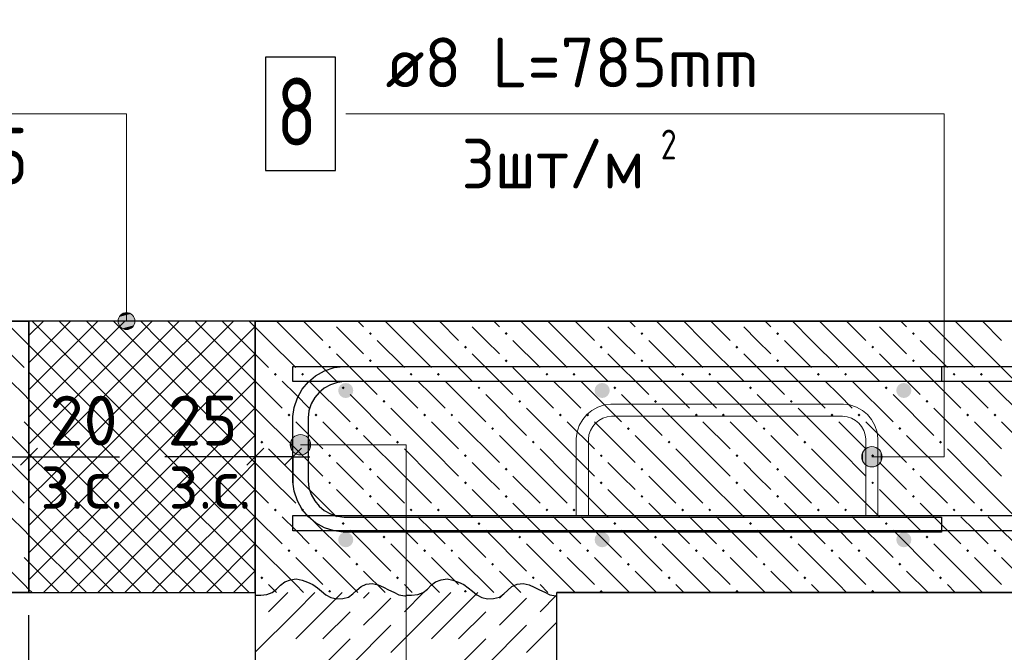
# Model space of a CAD drawing. Header units: millimetres. Extents: x 40580 to 1930067, y -240640 to 81020.
# Tile 493 of 656: x 1171554 to 1175906, y -221280 to -218483. Entities that reach past the tile are written whole.
import ezdxf

# ---------------------------------------------------------------- set-up
doc = ezdxf.new("R2010")
doc.units = ezdxf.units.MM
doc.linetypes.add('______2', pattern=[270, 200, -70])
for name, color, linetype, lineweight in [('Standard', 7, 'Continuous', 25), ('ЖБ Перекрытие верхний уровень', 7, 'Continuous', 35), ('Позиционная метка линия выноска', 7, 'Continuous', 13), ('Позиционная метка номер позиции', 7, 'Continuous', 13), ('Примечания', 7, 'Continuous', 13), ('Фиксатор', 7, 'Continuous', 25), ('Фоновоя арматура Х1', 52, 'Continuous', 25)]:
    doc.layers.add(name, color=color, linetype=linetype, lineweight=lineweight)
doc.layers.add('ЖБ Стена верхний уровень', color=7, linetype='______2', true_color=0x656565)
doc.layers.add('Размерная выноска', color=7, linetype='Continuous')
doc.layers.add('Стилевая поверхн.', color=7, linetype='Continuous')
doc.styles.add('GOST 2.304', font='isocpeur.ttf', dxfattribs={"width": 0.8})
doc.styles.add('ISOCPEUR', font='isocpeur.ttf')

msp = doc.modelspace()

# ---------------------------------------------------------------- hatches: boundary and pattern name
at = {"layer": 'ЖБ Перекрытие верхний уровень', "linetype": 'Continuous', "lineweight": -3, "transparency": 33554687}
for points in [[(1172925.4, -219815.9), (1172923.9, -219817.5), (1172922.3, -219815.9)], [(1173525.4, -219815.9), (1173523.9, -219817.5), (1173522.3, -219815.9)], [(1174125.4, -219815.9), (1174123.9, -219817.5), (1174122.3, -219815.9)], [(1174725.4, -219815.9), (1174723.9, -219817.5), (1174722.3, -219815.9)], [(1175325.4, -219815.9), (1175323.9, -219817.5), (1175322.3, -219815.9)], [(1173097.4, -219871), (1173103.9, -219864.5), (1173110.4, -219871), (1173103.9, -219877.5)], [(1173697.4, -219871), (1173703.9, -219864.5), (1173710.4, -219871), (1173703.9, -219877.5)], [(1174297.4, -219871), (1174303.9, -219864.5), (1174310.4, -219871), (1174303.9, -219877.5)], [(1174897.4, -219871), (1174903.9, -219864.5), (1174910.4, -219871), (1174903.9, -219877.5)], [(1175497.4, -219871), (1175503.9, -219864.5), (1175510.4, -219871), (1175503.9, -219877.5)], [(1172917.4, -219931), (1172923.9, -219924.5), (1172930.4, -219931), (1172923.9, -219937.5)], [(1173517.4, -219931), (1173523.9, -219924.5), (1173530.4, -219931), (1173523.9, -219937.5)], [(1174117.4, -219931), (1174123.9, -219924.5), (1174130.4, -219931), (1174123.9, -219937.5)], [(1174717.4, -219931), (1174723.9, -219924.5), (1174730.4, -219931), (1174723.9, -219937.5)], [(1175317.4, -219931), (1175323.9, -219924.5), (1175330.4, -219931), (1175323.9, -219937.5)], [(1173097.4, -219991), (1173103.9, -219984.5), (1173110.4, -219991), (1173103.9, -219997.5)], [(1173697.4, -219991), (1173703.9, -219984.5), (1173710.4, -219991), (1173703.9, -219997.5)], [(1174297.4, -219991), (1174303.9, -219984.5), (1174310.4, -219991), (1174303.9, -219997.5)], [(1174897.4, -219991), (1174903.9, -219984.5), (1174910.4, -219991), (1174903.9, -219997.5)], [(1175497.4, -219991), (1175503.9, -219984.5), (1175510.4, -219991), (1175503.9, -219997.5)], [(1172677.4, -220051), (1172683.9, -220044.5), (1172690.4, -220051), (1172683.9, -220057.5)], [(1172797.4, -220051), (1172803.9, -220044.5), (1172810.4, -220051), (1172803.9, -220057.5)], [(1173277.4, -220051), (1173283.9, -220044.5), (1173290.4, -220051), (1173283.9, -220057.5)], [(1173397.4, -220051), (1173403.9, -220044.5), (1173410.4, -220051), (1173403.9, -220057.5)], [(1173877.4, -220051), (1173883.9, -220044.5), (1173890.4, -220051), (1173883.9, -220057.5)], [(1173997.4, -220051), (1174003.9, -220044.5), (1174010.4, -220051), (1174003.9, -220057.5)], [(1174477.4, -220051), (1174483.9, -220044.5), (1174490.4, -220051), (1174483.9, -220057.5)], [(1174597.4, -220051), (1174603.9, -220044.5), (1174610.4, -220051), (1174603.9, -220057.5)], [(1175077.4, -220051), (1175083.9, -220044.5), (1175090.4, -220051), (1175083.9, -220057.5)], [(1175197.4, -220051), (1175203.9, -220044.5), (1175210.4, -220051), (1175203.9, -220057.5)], [(1175677.4, -220051), (1175683.9, -220044.5), (1175690.4, -220051), (1175683.9, -220057.5)], [(1175797.4, -220051), (1175803.9, -220044.5), (1175810.4, -220051), (1175803.9, -220057.5)], [(1172977.4, -220111), (1172983.9, -220104.5), (1172990.4, -220111), (1172983.9, -220117.5)], [(1173577.4, -220111), (1173583.9, -220104.5), (1173590.4, -220111), (1173583.9, -220117.5)], [(1174177.4, -220111), (1174183.9, -220104.5), (1174190.4, -220111), (1174183.9, -220117.5)], [(1174777.4, -220111), (1174783.9, -220104.5), (1174790.4, -220111), (1174783.9, -220117.5)], [(1175377.4, -220111), (1175383.9, -220104.5), (1175390.4, -220111), (1175383.9, -220117.5)], [(1173157.4, -220171), (1173163.9, -220164.5), (1173170.4, -220171), (1173163.9, -220177.5)], [(1173757.4, -220171), (1173763.9, -220164.5), (1173770.4, -220171), (1173763.9, -220177.5)], [(1174357.4, -220171), (1174363.9, -220164.5), (1174370.4, -220171), (1174363.9, -220177.5)], [(1174957.4, -220171), (1174963.9, -220164.5), (1174970.4, -220171), (1174963.9, -220177.5)], [(1175557.4, -220171), (1175563.9, -220164.5), (1175570.4, -220171), (1175563.9, -220177.5)], [(1172737.4, -220231), (1172743.9, -220224.5), (1172750.4, -220231), (1172743.9, -220237.5)], [(1172857.4, -220231), (1172863.9, -220224.5), (1172870.4, -220231), (1172863.9, -220237.5)], [(1173337.4, -220231), (1173343.9, -220224.5), (1173350.4, -220231), (1173343.9, -220237.5)], [(1173457.4, -220231), (1173463.9, -220224.5), (1173470.4, -220231), (1173463.9, -220237.5)], [(1173937.4, -220231), (1173943.9, -220224.5), (1173950.4, -220231), (1173943.9, -220237.5)], [(1174057.4, -220231), (1174063.9, -220224.5), (1174070.4, -220231), (1174063.9, -220237.5)], [(1174537.4, -220231), (1174543.9, -220224.5), (1174550.4, -220231), (1174543.9, -220237.5)], [(1174657.4, -220231), (1174663.9, -220224.5), (1174670.4, -220231), (1174663.9, -220237.5)], [(1175137.4, -220231), (1175143.9, -220224.5), (1175150.4, -220231), (1175143.9, -220237.5)], [(1175257.4, -220231), (1175263.9, -220224.5), (1175270.4, -220231), (1175263.9, -220237.5)], [(1175737.4, -220231), (1175743.9, -220224.5), (1175750.4, -220231), (1175743.9, -220237.5)], [(1175857.4, -220231), (1175863.9, -220224.5), (1175870.4, -220231), (1175863.9, -220237.5)], [(1173037.4, -220291), (1173043.9, -220284.5), (1173050.4, -220291), (1173043.9, -220297.5)], [(1173637.4, -220291), (1173643.9, -220284.5), (1173650.4, -220291), (1173643.9, -220297.5)], [(1174237.4, -220291), (1174243.9, -220284.5), (1174250.4, -220291), (1174243.9, -220297.5)], [(1174837.4, -220291), (1174843.9, -220284.5), (1174850.4, -220291), (1174843.9, -220297.5)], [(1175437.4, -220291), (1175443.9, -220284.5), (1175450.4, -220291), (1175443.9, -220297.5)], [(1172617.4, -220351), (1172623.9, -220344.5), (1172630.4, -220351), (1172623.9, -220357.5)], [(1173217.4, -220351), (1173223.9, -220344.5), (1173230.4, -220351), (1173223.9, -220357.5)], [(1173817.4, -220351), (1173823.9, -220344.5), (1173830.4, -220351), (1173823.9, -220357.5)], [(1174417.4, -220351), (1174423.9, -220344.5), (1174430.4, -220351), (1174423.9, -220357.5)], [(1175017.4, -220351), (1175023.9, -220344.5), (1175030.4, -220351), (1175023.9, -220357.5)], [(1175617.4, -220351), (1175623.9, -220344.5), (1175630.4, -220351), (1175623.9, -220357.5)], [(1172917.4, -220411), (1172923.9, -220404.5), (1172930.4, -220411), (1172923.9, -220417.5)], [(1173517.4, -220411), (1173523.9, -220404.5), (1173530.4, -220411), (1173523.9, -220417.5)], [(1174117.4, -220411), (1174123.9, -220404.5), (1174130.4, -220411), (1174123.9, -220417.5)], [(1174717.4, -220411), (1174723.9, -220404.5), (1174730.4, -220411), (1174723.9, -220417.5)], [(1175317.4, -220411), (1175323.9, -220404.5), (1175330.4, -220411), (1175323.9, -220417.5)], [(1173097.4, -220471), (1173103.9, -220464.5), (1173110.4, -220471), (1173103.9, -220477.5)], [(1173697.4, -220471), (1173703.9, -220464.5), (1173710.4, -220471), (1173703.9, -220477.5)], [(1174297.4, -220471), (1174303.9, -220464.5), (1174310.4, -220471), (1174303.9, -220477.5)], [(1174897.4, -220471), (1174903.9, -220464.5), (1174910.4, -220471), (1174903.9, -220477.5)], [(1175497.4, -220471), (1175503.9, -220464.5), (1175510.4, -220471), (1175503.9, -220477.5)], [(1172917.4, -220531), (1172923.9, -220524.5), (1172930.4, -220531), (1172923.9, -220537.5)], [(1173517.4, -220531), (1173523.9, -220524.5), (1173530.4, -220531), (1173523.9, -220537.5)], [(1174117.4, -220531), (1174123.9, -220524.5), (1174130.4, -220531), (1174123.9, -220537.5)], [(1174717.4, -220531), (1174723.9, -220524.5), (1174730.4, -220531), (1174723.9, -220537.5)], [(1175317.4, -220531), (1175323.9, -220524.5), (1175330.4, -220531), (1175323.9, -220537.5)], [(1173097.4, -220591), (1173103.9, -220584.5), (1173110.4, -220591), (1173103.9, -220597.5)], [(1173697.4, -220591), (1173703.9, -220584.5), (1173710.4, -220591), (1173703.9, -220597.5)], [(1174297.4, -220591), (1174303.9, -220584.5), (1174310.4, -220591), (1174303.9, -220597.5)], [(1174897.4, -220591), (1174903.9, -220584.5), (1174910.4, -220591), (1174903.9, -220597.5)], [(1175497.4, -220591), (1175503.9, -220584.5), (1175510.4, -220591), (1175503.9, -220597.5)], [(1172677.4, -220651), (1172683.9, -220644.5), (1172690.4, -220651), (1172683.9, -220657.5)], [(1172797.4, -220651), (1172803.9, -220644.5), (1172810.4, -220651), (1172803.9, -220657.5)], [(1173277.4, -220651), (1173283.9, -220644.5), (1173290.4, -220651), (1173283.9, -220657.5)], [(1173397.4, -220651), (1173403.9, -220644.5), (1173410.4, -220651), (1173403.9, -220657.5)], [(1173877.4, -220651), (1173883.9, -220644.5), (1173890.4, -220651), (1173883.9, -220657.5)], [(1173997.4, -220651), (1174003.9, -220644.5), (1174010.4, -220651), (1174003.9, -220657.5)], [(1174477.4, -220651), (1174483.9, -220644.5), (1174490.4, -220651), (1174483.9, -220657.5)], [(1174597.4, -220651), (1174603.9, -220644.5), (1174610.4, -220651), (1174603.9, -220657.5)], [(1175077.4, -220651), (1175083.9, -220644.5), (1175090.4, -220651), (1175083.9, -220657.5)], [(1175197.4, -220651), (1175203.9, -220644.5), (1175210.4, -220651), (1175203.9, -220657.5)], [(1175677.4, -220651), (1175683.9, -220644.5), (1175690.4, -220651), (1175683.9, -220657.5)], [(1175797.4, -220651), (1175803.9, -220644.5), (1175810.4, -220651), (1175803.9, -220657.5)], [(1172977.4, -220711), (1172983.9, -220704.5), (1172990.4, -220711), (1172983.9, -220717.5)], [(1173577.4, -220711), (1173583.9, -220704.5), (1173590.4, -220711), (1173583.9, -220717.5)], [(1174177.4, -220711), (1174183.9, -220704.5), (1174190.4, -220711), (1174183.9, -220717.5)], [(1174777.4, -220711), (1174783.9, -220704.5), (1174790.4, -220711), (1174783.9, -220717.5)], [(1175377.4, -220711), (1175383.9, -220704.5), (1175390.4, -220711), (1175383.9, -220717.5)], [(1173157.4, -220771), (1173163.9, -220764.5), (1173170.4, -220771), (1173163.9, -220777.5)], [(1173757.4, -220771), (1173763.9, -220764.5), (1173770.4, -220771), (1173763.9, -220777.5)], [(1174357.4, -220771), (1174363.9, -220764.5), (1174370.4, -220771), (1174363.9, -220777.5)], [(1174957.4, -220771), (1174963.9, -220764.5), (1174970.4, -220771), (1174963.9, -220777.5)], [(1175557.4, -220771), (1175563.9, -220764.5), (1175570.4, -220771), (1175563.9, -220777.5)], [(1172737.4, -220831), (1172743.9, -220824.5), (1172750.4, -220831), (1172743.9, -220837.5)], [(1172857.4, -220831), (1172863.9, -220824.5), (1172870.4, -220831), (1172863.9, -220837.5)], [(1173337.4, -220831), (1173343.9, -220824.5), (1173350.4, -220831), (1173343.9, -220837.5)], [(1173457.4, -220831), (1173463.9, -220824.5), (1173470.4, -220831), (1173463.9, -220837.5)], [(1173937.4, -220831), (1173943.9, -220824.5), (1173950.4, -220831), (1173943.9, -220837.5)], [(1174057.4, -220831), (1174063.9, -220824.5), (1174070.4, -220831), (1174063.9, -220837.5)], [(1174537.4, -220831), (1174543.9, -220824.5), (1174550.4, -220831), (1174543.9, -220837.5)], [(1174657.4, -220831), (1174663.9, -220824.5), (1174670.4, -220831), (1174663.9, -220837.5)], [(1175137.4, -220831), (1175143.9, -220824.5), (1175150.4, -220831), (1175143.9, -220837.5)], [(1175257.4, -220831), (1175263.9, -220824.5), (1175270.4, -220831), (1175263.9, -220837.5)], [(1175737.4, -220831), (1175743.9, -220824.5), (1175750.4, -220831), (1175743.9, -220837.5)], [(1175857.4, -220831), (1175863.9, -220824.5), (1175870.4, -220831), (1175863.9, -220837.5)], [(1173037.4, -220891), (1173043.9, -220884.5), (1173050.4, -220891), (1173043.9, -220897.5)], [(1173637.4, -220891), (1173643.9, -220884.5), (1173650.4, -220891), (1173643.9, -220897.5)], [(1174237.4, -220891), (1174243.9, -220884.5), (1174250.4, -220891), (1174243.9, -220897.5)], [(1174837.4, -220891), (1174843.9, -220884.5), (1174850.4, -220891), (1174843.9, -220897.5)], [(1175437.4, -220891), (1175443.9, -220884.5), (1175450.4, -220891), (1175443.9, -220897.5)], [(1172617.4, -220951), (1172623.9, -220944.5), (1172630.4, -220951), (1172623.9, -220957.5)], [(1173217.4, -220951), (1173223.9, -220944.5), (1173230.4, -220951), (1173223.9, -220957.5)], [(1173817.4, -220951), (1173823.9, -220944.5), (1173830.4, -220951), (1173823.9, -220957.5)], [(1174417.4, -220951), (1174423.9, -220944.5), (1174430.4, -220951), (1174423.9, -220957.5)], [(1175017.4, -220951), (1175023.9, -220944.5), (1175030.4, -220951), (1175023.9, -220957.5)], [(1175617.4, -220951), (1175623.9, -220944.5), (1175630.4, -220951), (1175623.9, -220957.5)], [(1172917.4, -221011), (1172923.9, -221004.5), (1172930.4, -221011), (1172925.4, -221015.9), (1172922.3, -221015.9)], [(1173517.4, -221011), (1173523.9, -221004.5), (1173530.4, -221011), (1173525.4, -221015.9), (1173522.3, -221015.9)], [(1174117.4, -221011), (1174123.9, -221004.5), (1174130.4, -221011), (1174125.4, -221015.9), (1174122.3, -221015.9)], [(1174717.4, -221011), (1174723.9, -221004.5), (1174730.4, -221011), (1174725.4, -221015.9), (1174722.3, -221015.9)], [(1175317.4, -221011), (1175323.9, -221004.5), (1175330.4, -221011), (1175325.4, -221015.9), (1175322.3, -221015.9)]]:
    msp.add_hatch(color=7, dxfattribs=at).paths.add_polyline_path(points, flags=16)
at = {"layer": 'Позиционная метка линия выноска', "linetype": 'Continuous', "lineweight": 13, "transparency": 33554687}
for points in [[(1172058.2, -219797.2), (1171993.7, -219797.2), (1171988.5, -219815.9)], [(1172058.2, -219797.2), (1171988.5, -219815.9), (1172063.5, -219815.9)], [(1172044.7, -219783.7), (1172007.2, -219783.7), (1171993.7, -219797.2)], [(1172044.7, -219783.7), (1171993.7, -219797.2), (1172058.2, -219797.2)], [(1172007.2, -219783.7), (1172044.7, -219783.7), (1172026, -219778.4)], [(1172063.5, -219815.9), (1171988.5, -219815.9), (1171993.7, -219834.7)], [(1172063.5, -219815.9), (1171993.7, -219834.7), (1172058.2, -219834.7)], [(1172058.2, -219834.7), (1171993.7, -219834.7), (1172007.2, -219848.2)], [(1172058.2, -219834.7), (1172007.2, -219848.2), (1172044.7, -219848.2)], [(1172044.7, -219848.2), (1172007.2, -219848.2), (1172026, -219853.4)]]:
    msp.add_hatch(color=7, dxfattribs=at).paths.add_polyline_path(points)
at = {"layer": 'Позиционная метка номер позиции', "linetype": 'Continuous', "lineweight": 13, "transparency": 33554687}
for points in [[(1172756.2, -220340.1), (1172772.4, -220401.3), (1172772.4, -220323.9)], [(1172772.4, -220323.9), (1172794.9, -220407.6), (1172794.9, -220317.6)], [(1172772.4, -220323.9), (1172772.4, -220401.3), (1172794.9, -220407.6)], [(1172794.9, -220317.6), (1172794.9, -220407.6), (1172817.4, -220401.3)], [(1172794.9, -220317.6), (1172817.4, -220401.3), (1172817.4, -220323.9)], [(1172817.4, -220323.9), (1172817.4, -220401.3), (1172833.6, -220385.1)], [(1172817.4, -220323.9), (1172833.6, -220385.1), (1172833.6, -220340.1)], [(1172756.2, -220385.1), (1172756.2, -220340.1), (1172749.9, -220362.6)], [(1172756.2, -220340.1), (1172756.2, -220385.1), (1172772.4, -220401.3)], [(1172833.6, -220340.1), (1172833.6, -220385.1), (1172839.9, -220362.6)], [(1175298, -220377.2), (1175320.5, -220460.9), (1175320.5, -220370.9)], [(1175320.5, -220370.9), (1175320.5, -220460.9), (1175343, -220454.6)], [(1175320.5, -220370.9), (1175343, -220454.6), (1175343, -220377.2)], [(1175281.8, -220438.4), (1175281.8, -220393.4), (1175275.5, -220415.9)], [(1175281.8, -220393.4), (1175298, -220454.6), (1175298, -220377.2)], [(1175281.8, -220393.4), (1175281.8, -220438.4), (1175298, -220454.6)], [(1175298, -220377.2), (1175298, -220454.6), (1175320.5, -220460.9)], [(1175343, -220377.2), (1175343, -220454.6), (1175359.2, -220438.4)], [(1175343, -220377.2), (1175359.2, -220438.4), (1175359.2, -220393.4)], [(1175359.2, -220393.4), (1175359.2, -220438.4), (1175365.5, -220415.9)]]:
    msp.add_hatch(color=7, dxfattribs=at).paths.add_polyline_path(points)
at = {"layer": 'Фоновоя арматура Х1', "linetype": 'Continuous', "lineweight": -3, "transparency": 33554687}
for points in [[(1173028.2, -220122.6), (1173025.7, -220109.9), (1173018.5, -220099), (1173007.7, -220091.8), (1172994.9, -220089.3), (1172982.2, -220091.8), (1172971.3, -220099), (1172964.1, -220109.9), (1172961.6, -220122.6), (1172964.1, -220135.4), (1172971.3, -220146.2), (1172982.2, -220153.4), (1172994.9, -220155.9), (1173007.7, -220153.4), (1173018.5, -220146.2), (1173025.7, -220135.4)], [(1174161.6, -220122.6), (1174159, -220109.9), (1174151.8, -220099), (1174141, -220091.8), (1174128.2, -220089.3), (1174115.5, -220091.8), (1174104.7, -220099), (1174097.4, -220109.9), (1174094.9, -220122.6), (1174097.4, -220135.4), (1174104.7, -220146.2), (1174115.5, -220153.4), (1174128.2, -220155.9), (1174141, -220153.4), (1174151.8, -220146.2), (1174159, -220135.4)], [(1175494.9, -220122.6), (1175492.4, -220109.9), (1175485.1, -220099), (1175474.3, -220091.8), (1175461.6, -220089.3), (1175448.8, -220091.8), (1175438, -220099), (1175430.8, -220109.9), (1175428.2, -220122.6), (1175430.8, -220135.4), (1175438, -220146.2), (1175448.8, -220153.4), (1175461.6, -220155.9), (1175474.3, -220153.4), (1175485.1, -220146.2), (1175492.4, -220135.4)], [(1173028.2, -220782.6), (1173025.7, -220769.8), (1173018.5, -220759), (1173007.7, -220751.8), (1172994.9, -220749.3), (1172982.2, -220751.8), (1172971.3, -220759), (1172964.1, -220769.8), (1172961.6, -220782.6), (1172964.1, -220795.4), (1172971.3, -220806.2), (1172982.2, -220813.4), (1172994.9, -220815.9), (1173007.7, -220813.4), (1173018.5, -220806.2), (1173025.7, -220795.4)], [(1174161.6, -220782.6), (1174159, -220769.8), (1174151.8, -220759), (1174141, -220751.8), (1174128.2, -220749.3), (1174115.5, -220751.8), (1174104.7, -220759), (1174097.4, -220769.8), (1174094.9, -220782.6), (1174097.4, -220795.4), (1174104.7, -220806.2), (1174115.5, -220813.4), (1174128.2, -220815.9), (1174141, -220813.4), (1174151.8, -220806.2), (1174159, -220795.4)], [(1175494.9, -220782.6), (1175492.4, -220769.8), (1175485.1, -220759), (1175474.3, -220751.8), (1175461.6, -220749.3), (1175448.8, -220751.8), (1175438, -220759), (1175430.8, -220769.8), (1175428.2, -220782.6), (1175430.8, -220795.4), (1175438, -220806.2), (1175448.8, -220813.4), (1175461.6, -220815.9), (1175474.3, -220813.4), (1175485.1, -220806.2), (1175492.4, -220795.4)]]:
    msp.add_hatch(color=7, dxfattribs=at).paths.add_polyline_path(points)

# ---------------------------------------------------------------- linework, layer by layer
at = {"color": 38, "linetype": 'Continuous', "lineweight": 25, "true_color": 0x5f1e0f, "transparency": 33554687}
msp.add_lwpolyline([(1175628.2, -220082.6), (1172988.5, -220082.6), (1172958.4, -220086.8), (1172927.9, -220096.9), (1172899.9, -220112.5), (1172877.1, -220131.5), (1172858.1, -220154.3), (1172842.5, -220182.2), (1172832.4, -220212.7), (1172828.2, -220242.9), (1172828.2, -220522.3), (1172832.4, -220552.5), (1172842.5, -220583), (1172858.1, -220610.9), (1172877.1, -220633.7), (1172899.9, -220652.7), (1172927.9, -220668.3), (1172958.4, -220678.4), (1172988.5, -220682.6), (1175628.2, -220682.6), (1175628.2, -220749.3), (1172983.9, -220749.3), (1172943.2, -220743.6), (1172900.9, -220729.7), (1172861.9, -220707.8), (1172829.8, -220681), (1172803, -220648.9), (1172781.2, -220610), (1172767.2, -220567.6), (1172761.6, -220527), (1172761.6, -220238.2), (1172767.2, -220197.6), (1172781.2, -220155.2), (1172803, -220116.3), (1172829.8, -220084.2), (1172861.9, -220057.4), (1172900.9, -220035.6), (1172943.2, -220021.6), (1172983.9, -220015.9), (1175628.2, -220015.9), (1175628.2, -220082.6)], dxfattribs=at)
msp.add_lwpolyline([(1175628.2, -220082.6), (1172988.5, -220082.6), (1172958.4, -220086.8), (1172927.9, -220096.9), (1172899.9, -220112.5), (1172877.1, -220131.5), (1172858.1, -220154.3), (1172842.5, -220182.2), (1172832.4, -220212.7), (1172828.2, -220242.9), (1172828.2, -220522.3), (1172832.4, -220552.5), (1172842.5, -220583), (1172858.1, -220610.9), (1172877.1, -220633.7), (1172899.9, -220652.7), (1172927.9, -220668.3), (1172958.4, -220678.4), (1172988.5, -220682.6), (1175628.2, -220682.6), (1175628.2, -220749.3), (1172983.9, -220749.3), (1172943.2, -220743.6), (1172900.9, -220729.7), (1172861.9, -220707.8), (1172829.8, -220681), (1172803, -220648.9), (1172781.2, -220610), (1172767.2, -220567.6), (1172761.6, -220527), (1172761.6, -220238.2), (1172767.2, -220197.6), (1172781.2, -220155.2), (1172803, -220116.3), (1172829.8, -220084.2), (1172861.9, -220057.4), (1172900.9, -220035.6), (1172943.2, -220021.6), (1172983.9, -220015.9), (1175628.2, -220015.9), (1175628.2, -220082.6)], dxfattribs=at)
at = {"layer": 'Standard', "color": 7, "linetype": 'Continuous', "lineweight": -3, "transparency": 33554687}
for p, q in [((1172594.9, -219815.9), (1171594.9, -219815.9)), ((1171594.9, -220415.9), (1171669.9, -220415.9)), ((1172594.9, -220415.9), (1172519.9, -220415.9)), ((1172761.6, -220415.9), (1172594.9, -220415.9)), ((1172761.6, -220415.9), (1172836.6, -220415.9)), ((1171594.9, -221015.9), (1172594.9, -221015.9))]:
    msp.add_line(p, q, dxfattribs=at)
at = {"layer": 'Standard', "color": 251, "linetype": 'Continuous', "lineweight": -3, "true_color": 0x656565, "transparency": 33554687}
for p, q in [((1172761.6, -220415.9), (1172761.6, -220282.6)), ((1171594.9, -220415.9), (1171594.9, -220290.9)), ((1172594.9, -220415.9), (1172594.9, -220290.9)), ((1172761.6, -220415.9), (1172761.6, -220290.9)), ((1171594.9, -220415.9), (1171594.9, -220540.9)), ((1171594.9, -220415.9), (1171594.9, -220715.9)), ((1172594.9, -220415.9), (1172594.9, -220540.9)), ((1172594.9, -220415.9), (1172594.9, -220715.9)), ((1172761.6, -220415.9), (1172761.6, -220540.9))]:
    msp.add_line(p, q, dxfattribs=at)
at = {"layer": 'Standard', "color": 7, "linetype": 'Continuous', "lineweight": 25, "transparency": 33554687}
for p, q in [((1171557.4, -220453.4), (1171632.4, -220378.4)), ((1172632.4, -220378.4), (1172557.4, -220453.4)), ((1172799.1, -220378.4), (1172724.1, -220453.4))]:
    msp.add_line(p, q, dxfattribs=at)
at = {"layer": 'Standard', "color": 7, "linetype": 'Continuous', "lineweight": -3, "transparency": 33554687}
msp.add_lwpolyline([(1171461.6, -220415.9), (1171570, -220415.9), (1171570, -220415.9), (1171594.9, -220415.9)], dxfattribs=at)
at = {"layer": 'Standard', "color": 251, "linetype": 'Continuous', "lineweight": -3, "true_color": 0x656565, "transparency": 33554687}
msp.add_lwpolyline([(1171594.9, -222882.6), (1171594.9, -222865.6), (1171594.9, -222865.6), (1171594.9, -222865.6), (1171594.9, -222865.6), (1171594.9, -221115.9)], dxfattribs=at)
at = {"layer": 'ЖБ Перекрытие верхний уровень', "transparency": 33554687}
for p, q in [((1171594.9, -219815.9), (1162394.9, -219815.9)), ((1171594.9, -221015.9), (1171594.9, -219815.9)), ((1172594.9, -219815.9), (1172594.9, -221015.9)), ((1178928.2, -219815.9), (1172594.9, -219815.9)), ((1162394.9, -221015.9), (1171594.9, -221015.9)), ((1173928.2, -221015.9), (1178928.2, -221015.9))]:
    msp.add_line(p, q, dxfattribs=at)
at = {"layer": 'ЖБ Перекрытие верхний уровень', "color": 9, "linetype": 'Continuous', "lineweight": -3, "true_color": 0xc7c7c7, "transparency": 33554687}
for p, q in [((1171488.8, -219815.9), (1171573.9, -219901)), ((1172653.9, -219901), (1172594.9, -219842.1)), ((1172688.8, -219815.9), (1172773.9, -219901)), ((1172808.8, -219815.9), (1172893.9, -219901)), ((1173013.9, -219901), (1172953.9, -219841)), ((1173048.8, -219815.9), (1173073.9, -219841)), ((1173253.9, -219901), (1173168.8, -219815.9)), ((1173288.8, -219815.9), (1173373.9, -219901)), ((1173408.8, -219815.9), (1173493.9, -219901)), ((1173613.9, -219901), (1173553.9, -219841)), ((1173648.8, -219815.9), (1173673.9, -219841)), ((1173853.9, -219901), (1173768.8, -219815.9)), ((1173888.8, -219815.9), (1173973.9, -219901)), ((1174008.8, -219815.9), (1174093.9, -219901)), ((1174213.9, -219901), (1174153.9, -219841)), ((1174248.8, -219815.9), (1174273.9, -219841)), ((1174453.9, -219901), (1174368.8, -219815.9)), ((1174488.8, -219815.9), (1174573.9, -219901)), ((1174608.8, -219815.9), (1174693.9, -219901)), ((1174813.9, -219901), (1174753.9, -219841)), ((1174848.8, -219815.9), (1174873.9, -219841)), ((1175053.9, -219901), (1174968.8, -219815.9)), ((1175088.8, -219815.9), (1175173.9, -219901)), ((1175208.8, -219815.9), (1175293.9, -219901)), ((1175413.9, -219901), (1175353.9, -219841)), ((1175448.8, -219815.9), (1175473.9, -219841)), ((1175653.9, -219901), (1175568.8, -219815.9)), ((1175688.8, -219815.9), (1175773.9, -219901)), ((1175808.8, -219815.9), (1175893.9, -219901)), ((1171453.9, -219901), (1171573.9, -220021)), ((1171573.9, -219901), (1171594.9, -219922.1)), ((1172653.9, -219901), (1172773.9, -220021)), ((1172773.9, -219901), (1172953.9, -220081)), ((1173073.9, -219961), (1173013.9, -219901)), ((1173133.9, -219901), (1173253.9, -220021)), ((1173253.9, -219901), (1173373.9, -220021)), ((1173373.9, -219901), (1173553.9, -220081)), ((1173673.9, -219961), (1173613.9, -219901)), ((1173733.9, -219901), (1173853.9, -220021)), ((1173853.9, -219901), (1173973.9, -220021)), ((1173973.9, -219901), (1174153.9, -220081)), ((1174273.9, -219961), (1174213.9, -219901)), ((1174333.9, -219901), (1174453.9, -220021)), ((1174453.9, -219901), (1174573.9, -220021)), ((1174573.9, -219901), (1174753.9, -220081)), ((1174873.9, -219961), (1174813.9, -219901)), ((1174933.9, -219901), (1175053.9, -220021)), ((1175053.9, -219901), (1175173.9, -220021)), ((1175173.9, -219901), (1175353.9, -220081)), ((1175473.9, -219961), (1175413.9, -219901)), ((1175533.9, -219901), (1175653.9, -220021)), ((1175653.9, -219901), (1175773.9, -220021)), ((1175773.9, -219901), (1175953.9, -220081)), ((1172594.9, -219962.1), (1172653.9, -220021)), ((1172953.9, -219961), (1173133.9, -220141)), ((1173553.9, -219961), (1173733.9, -220141)), ((1174153.9, -219961), (1174333.9, -220141)), ((1174753.9, -219961), (1174933.9, -220141)), ((1175353.9, -219961), (1175533.9, -220141)), ((1173133.9, -220021), (1173313.9, -220201)), ((1173733.9, -220021), (1173913.9, -220201)), ((1174333.9, -220021), (1174513.9, -220201)), ((1174933.9, -220021), (1175113.9, -220201)), ((1175533.9, -220021), (1175713.9, -220201)), ((1171573.9, -220141), (1171513.9, -220081)), ((1172594.9, -220082.1), (1172713.9, -220201)), ((1172773.9, -220141), (1172713.9, -220081)), ((1172833.9, -220081), (1173013.9, -220261)), ((1173373.9, -220141), (1173313.9, -220081)), ((1173433.9, -220081), (1173613.9, -220261)), ((1173973.9, -220141), (1173913.9, -220081)), ((1174033.9, -220081), (1174213.9, -220261)), ((1174573.9, -220141), (1174513.9, -220081)), ((1174633.9, -220081), (1174813.9, -220261)), ((1175173.9, -220141), (1175113.9, -220081)), ((1175233.9, -220081), (1175413.9, -220261)), ((1175773.9, -220141), (1175713.9, -220081)), ((1175833.9, -220081), (1176013.9, -220261)), ((1171594.9, -220162.1), (1171573.9, -220141)), ((1172833.9, -220201), (1172773.9, -220141)), ((1173013.9, -220141), (1173193.9, -220321)), ((1173433.9, -220201), (1173373.9, -220141)), ((1173613.9, -220141), (1173793.9, -220321)), ((1174033.9, -220201), (1173973.9, -220141)), ((1174213.9, -220141), (1174393.9, -220321)), ((1174633.9, -220201), (1174573.9, -220141)), ((1174813.9, -220141), (1174993.9, -220321)), ((1175233.9, -220201), (1175173.9, -220141)), ((1175413.9, -220141), (1175593.9, -220321)), ((1175833.9, -220201), (1175773.9, -220141)), ((1171573.9, -220381), (1171393.9, -220201)), ((1172773.9, -220381), (1172594.9, -220202.1)), ((1173373.9, -220381), (1173193.9, -220201)), ((1173973.9, -220381), (1173793.9, -220201)), ((1174573.9, -220381), (1174393.9, -220201)), ((1175173.9, -220381), (1174993.9, -220201)), ((1175773.9, -220381), (1175593.9, -220201)), ((1171573.9, -220261), (1171594.9, -220282.1)), ((1172773.9, -220261), (1172893.9, -220381)), ((1172893.9, -220261), (1173073.9, -220441)), ((1173373.9, -220261), (1173493.9, -220381)), ((1173493.9, -220261), (1173673.9, -220441)), ((1173973.9, -220261), (1174093.9, -220381)), ((1174093.9, -220261), (1174273.9, -220441)), ((1174573.9, -220261), (1174693.9, -220381)), ((1174693.9, -220261), (1174873.9, -220441)), ((1175173.9, -220261), (1175293.9, -220381)), ((1175293.9, -220261), (1175473.9, -220441)), ((1175773.9, -220261), (1175893.9, -220381)), ((1175893.9, -220261), (1176073.9, -220441)), ((1173253.9, -220501), (1173073.9, -220321)), ((1173853.9, -220501), (1173673.9, -220321)), ((1174453.9, -220501), (1174273.9, -220321)), ((1175053.9, -220501), (1174873.9, -220321)), ((1175653.9, -220501), (1175473.9, -220321)), ((1171453.9, -220381), (1171573.9, -220501)), ((1171573.9, -220381), (1171594.9, -220402.1)), ((1172653.9, -220381), (1172773.9, -220501)), ((1172773.9, -220381), (1172893.9, -220501)), ((1173253.9, -220381), (1173373.9, -220501)), ((1173373.9, -220381), (1173493.9, -220501)), ((1173853.9, -220381), (1173973.9, -220501)), ((1173973.9, -220381), (1174093.9, -220501)), ((1174453.9, -220381), (1174573.9, -220501)), ((1174573.9, -220381), (1174693.9, -220501)), ((1175053.9, -220381), (1175173.9, -220501)), ((1175173.9, -220381), (1175293.9, -220501)), ((1175653.9, -220381), (1175773.9, -220501)), ((1175773.9, -220381), (1175893.9, -220501)), ((1172653.9, -220501), (1172594.9, -220442.1)), ((1173013.9, -220501), (1172953.9, -220441)), ((1173613.9, -220501), (1173553.9, -220441)), ((1174213.9, -220501), (1174153.9, -220441)), ((1174813.9, -220501), (1174753.9, -220441)), ((1175413.9, -220501), (1175353.9, -220441)), ((1171453.9, -220501), (1171573.9, -220621)), ((1171573.9, -220501), (1171594.9, -220522.1)), ((1172653.9, -220501), (1172773.9, -220621)), ((1172773.9, -220501), (1172953.9, -220681)), ((1173073.9, -220561), (1173013.9, -220501)), ((1173133.9, -220501), (1173253.9, -220621)), ((1173253.9, -220501), (1173373.9, -220621)), ((1173373.9, -220501), (1173553.9, -220681)), ((1173673.9, -220561), (1173613.9, -220501)), ((1173733.9, -220501), (1173853.9, -220621)), ((1173853.9, -220501), (1173973.9, -220621)), ((1173973.9, -220501), (1174153.9, -220681)), ((1174273.9, -220561), (1174213.9, -220501)), ((1174333.9, -220501), (1174453.9, -220621)), ((1174453.9, -220501), (1174573.9, -220621)), ((1174573.9, -220501), (1174753.9, -220681)), ((1174873.9, -220561), (1174813.9, -220501)), ((1174933.9, -220501), (1175053.9, -220621)), ((1175053.9, -220501), (1175173.9, -220621)), ((1175173.9, -220501), (1175353.9, -220681)), ((1175473.9, -220561), (1175413.9, -220501)), ((1175533.9, -220501), (1175653.9, -220621)), ((1175653.9, -220501), (1175773.9, -220621)), ((1175773.9, -220501), (1175953.9, -220681)), ((1172594.9, -220562.1), (1172653.9, -220621)), ((1172953.9, -220561), (1173133.9, -220741)), ((1173553.9, -220561), (1173733.9, -220741)), ((1174153.9, -220561), (1174333.9, -220741)), ((1174753.9, -220561), (1174933.9, -220741)), ((1175353.9, -220561), (1175533.9, -220741)), ((1173133.9, -220621), (1173313.9, -220801)), ((1173733.9, -220621), (1173913.9, -220801)), ((1174333.9, -220621), (1174513.9, -220801)), ((1174933.9, -220621), (1175113.9, -220801)), ((1175533.9, -220621), (1175713.9, -220801)), ((1171573.9, -220741), (1171513.9, -220681)), ((1172594.9, -220682.1), (1172713.9, -220801)), ((1172773.9, -220741), (1172713.9, -220681)), ((1172833.9, -220681), (1173013.9, -220861)), ((1173373.9, -220741), (1173313.9, -220681)), ((1173433.9, -220681), (1173613.9, -220861)), ((1173973.9, -220741), (1173913.9, -220681)), ((1174033.9, -220681), (1174213.9, -220861)), ((1174573.9, -220741), (1174513.9, -220681)), ((1174633.9, -220681), (1174813.9, -220861)), ((1175173.9, -220741), (1175113.9, -220681)), ((1175233.9, -220681), (1175413.9, -220861)), ((1175773.9, -220741), (1175713.9, -220681)), ((1175833.9, -220681), (1176013.9, -220861)), ((1171594.9, -220762.1), (1171573.9, -220741)), ((1172833.9, -220801), (1172773.9, -220741)), ((1173013.9, -220741), (1173193.9, -220921)), ((1173433.9, -220801), (1173373.9, -220741)), ((1173613.9, -220741), (1173793.9, -220921)), ((1174033.9, -220801), (1173973.9, -220741)), ((1174213.9, -220741), (1174393.9, -220921)), ((1174633.9, -220801), (1174573.9, -220741)), ((1174813.9, -220741), (1174993.9, -220921)), ((1175233.9, -220801), (1175173.9, -220741)), ((1175413.9, -220741), (1175593.9, -220921)), ((1175833.9, -220801), (1175773.9, -220741)), ((1171573.9, -220981), (1171393.9, -220801)), ((1172773.9, -220981), (1172594.9, -220802.1)), ((1173373.9, -220981), (1173193.9, -220801)), ((1173973.9, -220981), (1173793.9, -220801)), ((1174573.9, -220981), (1174393.9, -220801)), ((1175173.9, -220981), (1174993.9, -220801)), ((1175773.9, -220981), (1175593.9, -220801)), ((1171573.9, -220861), (1171594.9, -220882.1)), ((1172773.9, -220861), (1172893.9, -220981)), ((1172893.9, -220861), (1173048.8, -221015.9)), ((1173373.9, -220861), (1173493.9, -220981)), ((1173493.9, -220861), (1173648.8, -221015.9)), ((1173973.9, -220861), (1174093.9, -220981)), ((1174093.9, -220861), (1174248.8, -221015.9)), ((1174573.9, -220861), (1174693.9, -220981)), ((1174693.9, -220861), (1174848.8, -221015.9)), ((1175173.9, -220861), (1175293.9, -220981)), ((1175293.9, -220861), (1175448.8, -221015.9)), ((1175773.9, -220861), (1175893.9, -220981)), ((1175893.9, -220861), (1176048.8, -221015.9)), ((1173168.8, -221015.9), (1173073.9, -220921)), ((1173768.8, -221015.9), (1173673.9, -220921)), ((1174368.8, -221015.9), (1174273.9, -220921)), ((1174968.8, -221015.9), (1174873.9, -220921)), ((1175568.8, -221015.9), (1175473.9, -220921)), ((1171573.9, -220981), (1171594.9, -221002.1)), ((1172653.9, -220981), (1172688.8, -221015.9)), ((1172773.9, -220981), (1172808.8, -221015.9)), ((1173253.9, -220981), (1173288.8, -221015.9)), ((1173373.9, -220981), (1173408.8, -221015.9)), ((1173853.9, -220981), (1173888.8, -221015.9)), ((1173973.9, -220981), (1174008.8, -221015.9)), ((1174453.9, -220981), (1174488.8, -221015.9)), ((1174573.9, -220981), (1174608.8, -221015.9)), ((1175053.9, -220981), (1175088.8, -221015.9)), ((1175173.9, -220981), (1175208.8, -221015.9)), ((1175653.9, -220981), (1175688.8, -221015.9)), ((1175773.9, -220981), (1175808.8, -221015.9))]:
    msp.add_line(p, q, dxfattribs=at)
at = {"layer": 'ЖБ Стена верхний уровень', "color": 7, "linetype": 'Continuous', "lineweight": -3, "transparency": 33554687}
for p, q in [((1172594.9, -221015.9), (1172594.9, -222349.3)), ((1173928.2, -222349.3), (1173928.2, -221015.9))]:
    msp.add_line(p, q, dxfattribs=at)
at = {"layer": 'ЖБ Стена верхний уровень', "color": 9, "linetype": 'Continuous', "lineweight": -3, "true_color": 0xc7c7c7, "transparency": 33554687}
for p, q in [((1172738.9, -221015.9), (1172653.9, -221101)), ((1172858.9, -221015.9), (1172773.9, -221101)), ((1172893.9, -221101), (1172978.9, -221015.9)), ((1173098.9, -221015.9), (1173073.9, -221041)), ((1173338.9, -221015.9), (1173253.9, -221101)), ((1173458.9, -221015.9), (1173373.9, -221101)), ((1173493.9, -221101), (1173578.9, -221015.9)), ((1173698.9, -221015.9), (1173673.9, -221041)), ((1173133.9, -221101), (1173193.9, -221041)), ((1173733.9, -221101), (1173793.9, -221041)), ((1173928.2, -221026.6), (1173853.9, -221101)), ((1172773.9, -221101), (1172594.9, -221280)), ((1172893.9, -221101), (1172773.9, -221221)), ((1173013.9, -221101), (1172893.9, -221221)), ((1173073.9, -221161), (1173133.9, -221101)), ((1173373.9, -221101), (1173193.9, -221281)), ((1173493.9, -221101), (1173373.9, -221221)), ((1173613.9, -221101), (1173493.9, -221221)), ((1173673.9, -221161), (1173733.9, -221101)), ((1173928.2, -221146.6), (1173793.9, -221281)), ((1173193.9, -221161), (1173013.9, -221341)), ((1173793.9, -221161), (1173613.9, -221341)), ((1173013.9, -221221), (1172833.9, -221401)), ((1173613.9, -221221), (1173433.9, -221401))]:
    msp.add_line(p, q, dxfattribs=at)
at = {"layer": 'Позиционная метка линия выноска', "color": 7, "linetype": 'Continuous', "lineweight": 13, "transparency": 33554687}
for p, q in [((1172026, -219778.4), (1172026, -219778.4)), ((1171988.5, -219815.9), (1171988.5, -219815.9)), ((1172063.5, -219815.9), (1172063.5, -219815.9)), ((1172026, -219853.4), (1172026, -219853.4))]:
    msp.add_line(p, q, dxfattribs=at)
msp.add_lwpolyline([(1168992.7, -218899.3), (1172026, -218899.3), (1172026, -219815.9)], dxfattribs=at)
msp.add_circle((1172026, -219815.9), 37.5, dxfattribs=at)
at = {"layer": 'Позиционная метка номер позиции', "color": 7, "linetype": 'Continuous', "lineweight": 13, "transparency": 33554687}
for p, q in [((1172794.9, -220317.6), (1172794.9, -220317.6)), ((1172749.9, -220362.6), (1172749.9, -220362.6)), ((1172839.9, -220362.6), (1172839.9, -220362.6)), ((1175320.5, -220370.9), (1175320.5, -220370.9)), ((1172794.9, -220407.6), (1172794.9, -220407.6)), ((1175275.5, -220415.9), (1175275.5, -220415.9)), ((1175365.5, -220415.9), (1175365.5, -220415.9)), ((1175320.5, -220460.9), (1175320.5, -220460.9))]:
    msp.add_line(p, q, dxfattribs=at)
for points in [[(1175320.5, -220415.9), (1175640.5, -220415.9), (1175640.5, -218899.3), (1172994.9, -218899.3)], [(1172794.9, -220362.6), (1173261.6, -220362.6), (1173261.6, -221907.6), (1177278.3, -221907.6)]]:
    msp.add_lwpolyline(points, dxfattribs=at)
for centre in [(1172794.9, -220362.6), (1175320.5, -220415.9)]:
    msp.add_circle(centre, 45, dxfattribs=at)
at = {"layer": 'Примечания', "color": 7, "linetype": 'Continuous', "lineweight": 25, "transparency": 33554687}
msp.add_line((1173928.2, -221027.6), (1173928.2, -221027.6), dxfattribs=at)
for points in [[(1172594.9, -221027.6), (1172619.6, -221027.9), (1172646.2, -221024.1), (1172670.2, -221015.3), (1172689.6, -221000.7), (1172706.2, -220983.5), (1172725.6, -220968.9), (1172750.2, -220960.1), (1172776.2, -220955), (1172802.2, -220960.7), (1172826.2, -220970.2), (1172849.6, -220980.9), (1172869.6, -220995.1), (1172888.2, -221010.5), (1172906.9, -221025.7), (1172929.6, -221037.7), (1172954.9, -221044.1), (1172981.6, -221043.1), (1173007.6, -221036.1), (1173026.9, -221021.9), (1173044.2, -221005.2), (1173062.9, -220990), (1173085.6, -220978.7), (1173112.2, -220976.1), (1173138.2, -220982.5), (1173161.6, -220992.6), (1173184.2, -221003.9), (1173207.6, -221015), (1173230.2, -221025.7), (1173256.2, -221030.8), (1173261.6, -221031.3)], [(1173261.6, -221027.6), (1173286.2, -221027.9), (1173312.9, -221024.1), (1173336.9, -221015.3), (1173356.2, -221000.7), (1173372.9, -220983.5), (1173392.2, -220968.9), (1173416.9, -220960.1), (1173442.9, -220955), (1173468.9, -220960.7), (1173492.9, -220970.2), (1173516.2, -220980.9), (1173536.2, -220995.1), (1173554.9, -221010.5), (1173573.6, -221025.7), (1173596.2, -221037.7), (1173621.6, -221044.1), (1173648.2, -221043.1), (1173674.2, -221036.1), (1173693.6, -221021.9), (1173710.9, -221005.2), (1173729.6, -220990), (1173752.2, -220978.7), (1173778.9, -220976.1), (1173804.9, -220982.5), (1173828.2, -220992.6), (1173850.9, -221003.9), (1173874.2, -221015), (1173896.9, -221025.7), (1173922.9, -221030.8), (1173928.2, -221031.3)]]:
    msp.add_lwpolyline(points, dxfattribs=at)
at = {"layer": 'Размерная выноска', "color": 7, "linetype": 'Continuous', "lineweight": -3, "transparency": 33554687}
for p, q in [((1171594.9, -220415.9), (1171994.9, -220415.9)), ((1172594.9, -220415.9), (1172194.9, -220415.9))]:
    msp.add_line(p, q, dxfattribs=at)
at = {"layer": 'Стилевая поверхн.', "color": 252, "linetype": 'Continuous', "lineweight": 13, "true_color": 0x8f8f8f, "transparency": 33554687}
for p, q in [((1171594.9, -219880), (1171658.9, -219815.9)), ((1171594.9, -220000), (1171778.9, -219815.9)), ((1171594.9, -220120), (1171898.9, -219815.9)), ((1171594.9, -220240), (1172018.9, -219815.9)), ((1171594.9, -220360), (1172138.9, -219815.9)), ((1171608.8, -219815.9), (1172173.9, -220381)), ((1171728.8, -219815.9), (1172173.9, -220261)), ((1171848.8, -219815.9), (1172173.9, -220141)), ((1171968.8, -219815.9), (1172173.9, -220021)), ((1172088.8, -219815.9), (1172173.9, -219901)), ((1172173.9, -219901), (1172258.9, -219815.9)), ((1172173.9, -220021), (1172378.9, -219815.9)), ((1172173.9, -220141), (1172498.9, -219815.9)), ((1172173.9, -220261), (1172594.9, -219840)), ((1172208.8, -219815.9), (1172594.9, -220202.1)), ((1172328.8, -219815.9), (1172594.9, -220082.1)), ((1172448.8, -219815.9), (1172594.9, -219962.1)), ((1172568.8, -219815.9), (1172594.9, -219842.1)), ((1171594.9, -220480), (1172173.9, -219901)), ((1171594.9, -219922.1), (1172173.9, -220501)), ((1172173.9, -219901), (1172594.9, -220322.1)), ((1172173.9, -220381), (1172594.9, -219960)), ((1171693.9, -220501), (1172173.9, -220021)), ((1172173.9, -220021), (1172594.9, -220442.1)), ((1171594.9, -220042.1), (1172053.9, -220501)), ((1172173.9, -220501), (1172594.9, -220080)), ((1171813.9, -220501), (1172173.9, -220141)), ((1172173.9, -220141), (1172533.9, -220501)), ((1171594.9, -220162.1), (1171933.9, -220501)), ((1172293.9, -220501), (1172594.9, -220200)), ((1171594.9, -220282.1), (1171813.9, -220501)), ((1171933.9, -220501), (1172173.9, -220261)), ((1172173.9, -220261), (1172413.9, -220501)), ((1172413.9, -220501), (1172594.9, -220320)), ((1171594.9, -220402.1), (1171693.9, -220501)), ((1172053.9, -220501), (1172173.9, -220381)), ((1172173.9, -220381), (1172293.9, -220501)), ((1172533.9, -220501), (1172594.9, -220440)), ((1171594.9, -220600), (1171693.9, -220501)), ((1171594.9, -220720), (1171813.9, -220501)), ((1171594.9, -220840), (1171933.9, -220501)), ((1171594.9, -220960), (1172053.9, -220501)), ((1171658.9, -221015.9), (1172173.9, -220501)), ((1171693.9, -220501), (1172173.9, -220981)), ((1171813.9, -220501), (1172173.9, -220861)), ((1171933.9, -220501), (1172173.9, -220741)), ((1172053.9, -220501), (1172173.9, -220621)), ((1172173.9, -220621), (1172293.9, -220501)), ((1172173.9, -220741), (1172413.9, -220501)), ((1172173.9, -220861), (1172533.9, -220501)), ((1172173.9, -220501), (1172594.9, -220922.1)), ((1172293.9, -220501), (1172594.9, -220802.1)), ((1172413.9, -220501), (1172594.9, -220682.1)), ((1172533.9, -220501), (1172594.9, -220562.1)), ((1171594.9, -220522.1), (1172088.8, -221015.9)), ((1172173.9, -220981), (1172594.9, -220560)), ((1171778.9, -221015.9), (1172173.9, -220621)), ((1172173.9, -220621), (1172568.8, -221015.9)), ((1171594.9, -220642.1), (1171968.8, -221015.9)), ((1172258.9, -221015.9), (1172594.9, -220680)), ((1171594.9, -220762.1), (1171848.8, -221015.9)), ((1171898.9, -221015.9), (1172173.9, -220741)), ((1172173.9, -220741), (1172448.8, -221015.9)), ((1172378.9, -221015.9), (1172594.9, -220800)), ((1171594.9, -220882.1), (1171728.8, -221015.9)), ((1172018.9, -221015.9), (1172173.9, -220861)), ((1172173.9, -220861), (1172328.8, -221015.9)), ((1172498.9, -221015.9), (1172594.9, -220920)), ((1171594.9, -221002.1), (1171608.8, -221015.9)), ((1172138.9, -221015.9), (1172173.9, -220981)), ((1172173.9, -220981), (1172208.8, -221015.9))]:
    msp.add_line(p, q, dxfattribs=at)
at = {"layer": 'Фиксатор', "color": 7, "linetype": 'Continuous', "lineweight": 25, "transparency": 33554687}
msp.add_lwpolyline([(1172639.9, -219149.3), (1172949.9, -219149.3), (1172949.9, -218649.3), (1172639.9, -218649.3), (1172639.9, -219149.3)], dxfattribs=at)
at = {"layer": 'Фиксатор', "color": 251, "linetype": 'Continuous', "lineweight": 13, "true_color": 0x494949, "transparency": 33554687}
msp.add_lwpolyline([(1174013.8, -220675.9), (1174013.8, -220334.9), (1174017.7, -220307.1), (1174027.3, -220278.1), (1174042.2, -220251.4), (1174060.6, -220229.4), (1174082.6, -220211), (1174109.4, -220196), (1174138.4, -220186.5), (1174166.2, -220182.6), (1175194.8, -220182.6), (1175222.6, -220186.5), (1175251.7, -220196), (1175278.4, -220211), (1175300.4, -220229.4), (1175318.8, -220251.4), (1175333.7, -220278.1), (1175343.3, -220307.1), (1175347.2, -220334.9), (1175347.2, -220675.9), (1175293.8, -220675.9), (1175293.8, -220338.6), (1175291.1, -220319.3), (1175284.7, -220299.7), (1175274.7, -220281.8), (1175262.5, -220267.3), (1175248, -220255.1), (1175230.1, -220245.1), (1175210.5, -220238.6), (1175191.1, -220235.9), (1174169.9, -220235.9), (1174150.5, -220238.6), (1174130.9, -220245.1), (1174113, -220255.1), (1174098.5, -220267.3), (1174086.3, -220281.8), (1174076.3, -220299.7), (1174069.9, -220319.3), (1174067.2, -220338.6), (1174067.2, -220675.9), (1174013.8, -220675.9)], dxfattribs=at)
at = {"layer": 'Фоновоя арматура Х1', "color": 251, "linetype": 'Continuous', "lineweight": -3, "true_color": 0x656565, "transparency": 33554687}
for points in [[(1178961.6, -220082.6), (1172761.6, -220082.6), (1172761.6, -220015.9), (1178961.6, -220015.9), (1178961.6, -220082.6)], [(1178961.6, -220082.6), (1172761.6, -220082.6), (1172761.6, -220015.9), (1178961.6, -220015.9), (1178961.6, -220082.6)], [(1178961.6, -220742.6), (1172761.6, -220742.6), (1172761.6, -220675.9), (1178961.6, -220675.9), (1178961.6, -220742.6)], [(1178961.6, -220742.6), (1172761.6, -220742.6), (1172761.6, -220675.9), (1178961.6, -220675.9), (1178961.6, -220742.6)]]:
    msp.add_lwpolyline(points, dxfattribs=at)

# ---------------------------------------------------------------- texts
at = {"layer": 'Standard', "color": 7, "linetype": 'Continuous', "lineweight": 25, "transparency": 33554687, "char_height": 220, "attachment_point": 7, "style": 'ISOCPEUR'}
for s, insert, width in [('20', (1171685.7, -220365.9), 391.311), ('25', (1172207.3, -220365.9), 375.741), ('з.с.', (1171644.6, -220646.1), 446.072), ('з.с.', (1172211.4, -220646.1), 446.072)]:
    msp.add_mtext(s, dxfattribs=dict(at, insert=insert, width=width))
at = {"layer": 'Примечания', "color": 7, "linetype": 'Continuous', "lineweight": 25, "transparency": 33554687, "attachment_point": 7, "style": 'GOST 2.304'}
for s, insert, char_height, width in [('Терморазъем', (1169455.2, -218810.9), 250, 1768.073), ('заполнить\\~ПСБ-С\\~35', (1168992.7, -219210.9), 250, 2692.065), ('\\W0.78;2', (1174387.2, -219100.9), 132, 143.811), ('\\W0.95;3шт/м', (1173507.2, -219229.2), 220, 984.761)]:
    msp.add_mtext(s, dxfattribs=dict(at, insert=insert, char_height=char_height, width=width))
at = {"layer": 'Фиксатор', "color": 7, "linetype": 'Continuous', "lineweight": 13, "transparency": 33554687, "attachment_point": 7, "style": 'ISOCPEUR'}
for s, insert, char_height, width in [('\\W0.98;ø8 L=785mm ', (1173170.6, -218781.9), 220, 1889.829), ('\\W0.78;8', (1172689.9, -219039.3), 300, 326.834)]:
    msp.add_mtext(s, dxfattribs=dict(at, insert=insert, char_height=char_height, width=width))

doc.saveas('drawing.dxf')
